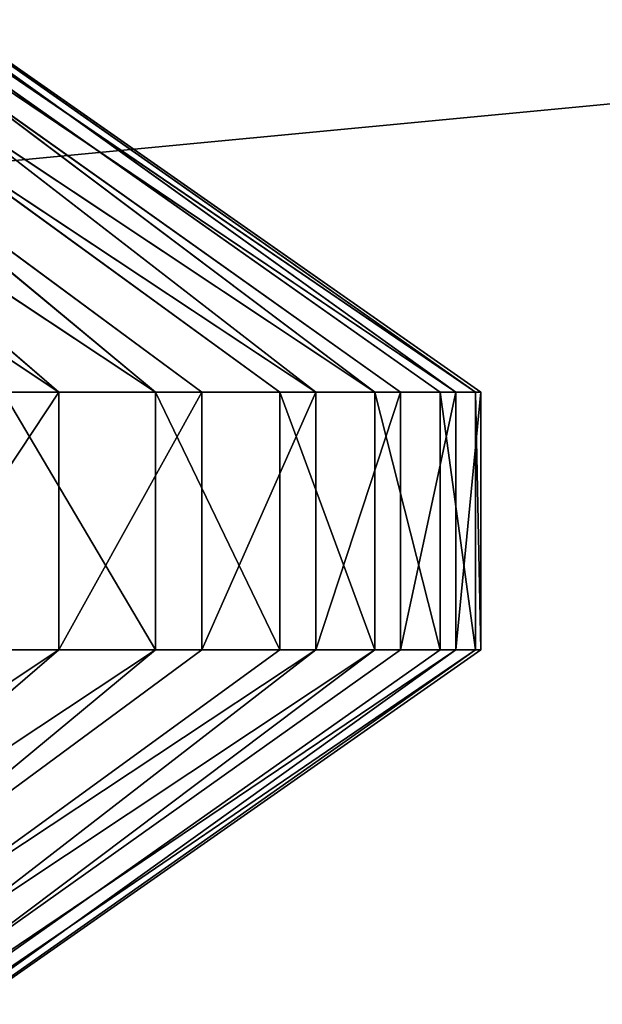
# Model space of a CAD drawing. Extents: x -3 to 171, y 0 to 111.
# Tile 384 of 656: x 30.192 to 30.407, y 89.724 to 90.089. Entities that reach past the tile are written whole.
import ezdxf

# ---------------------------------------------------------------- set-up
doc = ezdxf.new("R2010")
doc.units = 0
doc.header["$LTSCALE"] = 25.4
doc.layers.get('0').update_dxf_attribs({"color": 13, "linetype": 'CONTINUOUS'})

# ---------------------------------------------------------------- blocks, each defined once
blk = doc.blocks.new('MONO-II-BRASS-7782_STL')
at = {"color": 18}
blk.add_line((27.32187, 63.90812, 23.43468), (26.04771, 63.90812, 36.76953), dxfattribs=at)
blk.add_line((27.32187, 63.90812, 23.43468), (26.04771, 63.90812, 36.76953), dxfattribs=at)
at = {"color": 250}
for p, q in [((26.43193, 26.79349, 33.69784), (26.43193, 26.932, 33.64141)), ((26.52742, 26.79349, 33.69784), (26.43193, 26.932, 33.64141)), ((26.43193, 26.79349, 33.69784), (26.43193, 26.932, 33.64141)), ((26.52742, 26.79349, 33.69784), (26.43193, 26.932, 33.64141)), ((26.52742, 26.79349, 33.69784), (26.52742, 26.932, 33.64141)), ((26.52742, 26.79349, 33.69784), (26.52742, 26.932, 33.64141)), ((26.43193, 26.79349, 33.69784), (26.15885, 26.54536, 33.36839)), ((26.43193, 26.79349, 33.69784), (26.15885, 26.54536, 33.36839)), ((26.43193, 26.79349, 33.69784), (26.15885, 26.77145, 33.28599)), ((26.43193, 26.79349, 33.69784), (26.15885, 26.77145, 33.28599)), ((26.43193, 26.65115, 33.74376), (26.43193, 26.79349, 33.69784)), ((26.52742, 26.65115, 33.74376), (26.43193, 26.79349, 33.69784)), ((26.43193, 26.65115, 33.74376), (26.43193, 26.79349, 33.69784)), ((26.52742, 26.65115, 33.74376), (26.43193, 26.79349, 33.69784)), ((26.52742, 26.79349, 33.69784), (26.43193, 26.79349, 33.69784)), ((26.52742, 26.79349, 33.69784), (26.43193, 26.79349, 33.69784)), ((26.52742, 26.65115, 33.74376), (26.52742, 26.79349, 33.69784)), ((26.52742, 26.79349, 33.69784), (26.8005, 26.77145, 33.28599)), ((26.52742, 26.79349, 33.69784), (26.8005, 26.77145, 33.28599)), ((26.52742, 26.79349, 33.69784), (26.8005, 26.54536, 33.36839)), ((26.52742, 26.65115, 33.74376), (26.52742, 26.79349, 33.69784)), ((26.52742, 26.79349, 33.69784), (26.8005, 26.54536, 33.36839)), ((26.43193, 26.65115, 33.74376), (26.15885, 26.54536, 33.36839)), ((26.43193, 26.65115, 33.74376), (26.15885, 26.54536, 33.36839)), ((26.43193, 26.50578, 33.77892), (26.43193, 26.65115, 33.74376)), ((26.52742, 26.50578, 33.77892), (26.43193, 26.65115, 33.74376)), ((26.43193, 26.50578, 33.77892), (26.43193, 26.65115, 33.74376)), ((26.52742, 26.50578, 33.77892), (26.43193, 26.65115, 33.74376)), ((26.52742, 26.65115, 33.74376), (26.43193, 26.65115, 33.74376)), ((26.52742, 26.65115, 33.74376), (26.43193, 26.65115, 33.74376)), ((26.52742, 26.50578, 33.77892), (26.52742, 26.65115, 33.74376)), ((26.52742, 26.65115, 33.74376), (26.8005, 26.54536, 33.36839)), ((26.52742, 26.65115, 33.74376), (26.8005, 26.54536, 33.36839)), ((26.52742, 26.50578, 33.77892), (26.52742, 26.65115, 33.74376)), ((26.43193, 26.50578, 33.77892), (26.15885, 26.54536, 33.36839)), ((26.43193, 26.50578, 33.77892), (26.15885, 26.54536, 33.36839)), ((26.52742, 26.50578, 33.77892), (26.8005, 26.54536, 33.36839)), ((26.52742, 26.50578, 33.77892), (26.8005, 26.54536, 33.36839)), ((26.43193, 26.50578, 33.77892), (26.15885, 26.30952, 33.41616)), ((26.43193, 26.50578, 33.77892), (26.15885, 26.30952, 33.41616)), ((26.43193, 26.35818, 33.80312), (26.43193, 26.50578, 33.77892)), ((26.52742, 26.35818, 33.80312), (26.43193, 26.50578, 33.77892)), ((26.43193, 26.35818, 33.80312), (26.43193, 26.50578, 33.77892)), ((26.52742, 26.35818, 33.80312), (26.43193, 26.50578, 33.77892)), ((26.52742, 26.50578, 33.77892), (26.43193, 26.50578, 33.77892)), ((26.52742, 26.50578, 33.77892), (26.43193, 26.50578, 33.77892)), ((26.52742, 26.35818, 33.80312), (26.52742, 26.50578, 33.77892)), ((26.52742, 26.50578, 33.77892), (26.8005, 26.30952, 33.41616)), ((26.52742, 26.35818, 33.80312), (26.52742, 26.50578, 33.77892)), ((26.52742, 26.50578, 33.77892), (26.8005, 26.30952, 33.41616)), ((26.43193, 26.35818, 33.80312), (26.15885, 26.30952, 33.41616)), ((26.43193, 26.35818, 33.80312), (26.15885, 26.30952, 33.41616)), ((26.43193, 26.20919, 33.81622), (26.43193, 26.35818, 33.80312)), ((26.52742, 26.20919, 33.81622), (26.43193, 26.35818, 33.80312)), ((26.43193, 26.20919, 33.81622), (26.43193, 26.35818, 33.80312)), ((26.52742, 26.20919, 33.81622), (26.43193, 26.35818, 33.80312)), ((26.52742, 26.35818, 33.80312), (26.43193, 26.35818, 33.80312)), ((26.52742, 26.35818, 33.80312), (26.43193, 26.35818, 33.80312)), ((26.52742, 26.20919, 33.81622), (26.52742, 26.35818, 33.80312)), ((26.52742, 26.35818, 33.80312), (26.8005, 26.30952, 33.41616)), ((26.52742, 26.35818, 33.80312), (26.8005, 26.30952, 33.41616)), ((26.52742, 26.20919, 33.81622), (26.52742, 26.35818, 33.80312)), ((26.43193, 26.20919, 33.81622), (26.15885, 26.30952, 33.41616)), ((26.43193, 26.20919, 33.81622), (26.15885, 26.30952, 33.41616)), ((26.52742, 26.20919, 33.81622), (26.8005, 26.30952, 33.41616)), ((26.52742, 26.20919, 33.81622), (26.8005, 26.30952, 33.41616)), ((26.43193, 26.20919, 33.81622), (26.15885, 26.06919, 33.42826)), ((26.43193, 26.20919, 33.81622), (26.15885, 26.06919, 33.42826)), ((26.43193, 26.05964, 33.81815), (26.43193, 26.20919, 33.81622)), ((26.52742, 26.05964, 33.81815), (26.43193, 26.20919, 33.81622)), ((26.43193, 26.05964, 33.81815), (26.43193, 26.20919, 33.81622)), ((26.52742, 26.05964, 33.81815), (26.43193, 26.20919, 33.81622)), ((26.52742, 26.20919, 33.81622), (26.43193, 26.20919, 33.81622)), ((26.52742, 26.20919, 33.81622), (26.43193, 26.20919, 33.81622)), ((26.52742, 26.05964, 33.81815), (26.52742, 26.20919, 33.81622)), ((26.52742, 26.20919, 33.81622), (26.8005, 26.06919, 33.42826)), ((26.52742, 26.05964, 33.81815), (26.52742, 26.20919, 33.81622)), ((26.52742, 26.20919, 33.81622), (26.8005, 26.06919, 33.42826)), ((26.43193, 25.91036, 33.80889), (26.15885, 26.06919, 33.42826)), ((26.43193, 26.05964, 33.81815), (26.15885, 26.06919, 33.42826)), ((26.43193, 25.91036, 33.80889), (26.15885, 26.06919, 33.42826)), ((26.43193, 26.05964, 33.81815), (26.15885, 26.06919, 33.42826)), ((26.52742, 26.05964, 33.81815), (26.8005, 26.06919, 33.42826)), ((26.52742, 26.05964, 33.81815), (26.8005, 26.06919, 33.42826)), ((26.52742, 25.91036, 33.80889), (26.8005, 26.06919, 33.42826)), ((26.52742, 25.91036, 33.80889), (26.8005, 26.06919, 33.42826)), ((26.43193, 25.91036, 33.80889), (26.43193, 26.05964, 33.81815)), ((26.52742, 25.91036, 33.80889), (26.43193, 26.05964, 33.81815)), ((26.43193, 25.91036, 33.80889), (26.43193, 26.05964, 33.81815)), ((26.52742, 25.91036, 33.80889), (26.43193, 26.05964, 33.81815)), ((26.52742, 26.05964, 33.81815), (26.43193, 26.05964, 33.81815)), ((26.52742, 26.05964, 33.81815), (26.43193, 26.05964, 33.81815)), ((26.52742, 25.91036, 33.80889), (26.52742, 26.05964, 33.81815)), ((26.52742, 25.91036, 33.80889), (26.52742, 26.05964, 33.81815)), ((26.43193, 25.91036, 33.80889), (26.15885, 25.82975, 33.40441)), ((26.43193, 25.91036, 33.80889), (26.15885, 25.82975, 33.40441)), ((26.43193, 25.76219, 33.78851), (26.43193, 25.91036, 33.80889)), ((26.52742, 25.76219, 33.78851), (26.43193, 25.91036, 33.80889)), ((26.43193, 25.76219, 33.78851), (26.43193, 25.91036, 33.80889)), ((26.52742, 25.76219, 33.78851), (26.43193, 25.91036, 33.80889)), ((26.52742, 25.91036, 33.80889), (26.43193, 25.91036, 33.80889)), ((26.52742, 25.91036, 33.80889), (26.43193, 25.91036, 33.80889)), ((26.52742, 25.76219, 33.78851), (26.52742, 25.91036, 33.80889)), ((26.52742, 25.91036, 33.80889), (26.8005, 25.82975, 33.40441)), ((26.52742, 25.76219, 33.78851), (26.52742, 25.91036, 33.80889)), ((26.52742, 25.91036, 33.80889), (26.8005, 25.82975, 33.40441)), ((26.43193, 25.61596, 33.75711), (26.15885, 25.82975, 33.40441)), ((26.43193, 25.76219, 33.78851), (26.15885, 25.82975, 33.40441)), ((26.43193, 25.61596, 33.75711), (26.15885, 25.82975, 33.40441)), ((26.43193, 25.76219, 33.78851), (26.15885, 25.82975, 33.40441)), ((26.52742, 25.76219, 33.78851), (26.8005, 25.82975, 33.40441)), ((26.52742, 25.76219, 33.78851), (26.8005, 25.82975, 33.40441)), ((26.52742, 25.61596, 33.75711), (26.8005, 25.82975, 33.40441)), ((26.52742, 25.61596, 33.75711), (26.8005, 25.82975, 33.40441)), ((26.43193, 25.61596, 33.75711), (26.43193, 25.76219, 33.78851)), ((26.52742, 25.61596, 33.75711), (26.43193, 25.76219, 33.78851)), ((26.43193, 25.61596, 33.75711), (26.43193, 25.76219, 33.78851)), ((26.52742, 25.61596, 33.75711), (26.43193, 25.76219, 33.78851)), ((26.52742, 25.76219, 33.78851), (26.43193, 25.76219, 33.78851)), ((26.52742, 25.76219, 33.78851), (26.43193, 25.76219, 33.78851)), ((26.52742, 25.61596, 33.75711), (26.52742, 25.76219, 33.78851)), ((26.52742, 25.61596, 33.75711), (26.52742, 25.76219, 33.78851)), ((26.43193, 25.61596, 33.75711), (26.15885, 25.59653, 33.34513)), ((26.43193, 25.61596, 33.75711), (26.15885, 25.59653, 33.34513)), ((26.43193, 25.47248, 33.71487), (26.43193, 25.61596, 33.75711)), ((26.52742, 25.47248, 33.71487), (26.43193, 25.61596, 33.75711)), ((26.43193, 25.47248, 33.71487), (26.43193, 25.61596, 33.75711)), ((26.52742, 25.47248, 33.71487), (26.43193, 25.61596, 33.75711)), ((26.52742, 25.61596, 33.75711), (26.43193, 25.61596, 33.75711)), ((26.52742, 25.61596, 33.75711), (26.43193, 25.61596, 33.75711)), ((26.52742, 25.47248, 33.71487), (26.52742, 25.61596, 33.75711)), ((26.52742, 25.61596, 33.75711), (26.8005, 25.59653, 33.34513)), ((26.52742, 25.47248, 33.71487), (26.52742, 25.61596, 33.75711)), ((26.52742, 25.61596, 33.75711), (26.8005, 25.59653, 33.34513)), ((26.43193, 25.33256, 33.66203), (26.15885, 25.59653, 33.34513)), ((26.43193, 25.47248, 33.71487), (26.15885, 25.59653, 33.34513)), ((26.43193, 25.33256, 33.66203), (26.15885, 25.59653, 33.34513)), ((26.43193, 25.47248, 33.71487), (26.15885, 25.59653, 33.34513)), ((26.52742, 25.47248, 33.71487), (26.8005, 25.59653, 33.34513)), ((26.52742, 25.47248, 33.71487), (26.8005, 25.59653, 33.34513)), ((26.52742, 25.33256, 33.66203), (26.8005, 25.59653, 33.34513)), ((26.52742, 25.33256, 33.66203), (26.8005, 25.59653, 33.34513)), ((26.43193, 25.33256, 33.66203), (26.43193, 25.47248, 33.71487)), ((26.52742, 25.33256, 33.66203), (26.43193, 25.47248, 33.71487)), ((26.43193, 25.33256, 33.66203), (26.43193, 25.47248, 33.71487)), ((26.52742, 25.33256, 33.66203), (26.43193, 25.47248, 33.71487)), ((26.52742, 25.47248, 33.71487), (26.43193, 25.47248, 33.71487)), ((26.52742, 25.47248, 33.71487), (26.43193, 25.47248, 33.71487)), ((26.52742, 25.33256, 33.66203), (26.52742, 25.47248, 33.71487)), ((26.52742, 25.33256, 33.66203), (26.52742, 25.47248, 33.71487)), ((26.43193, 25.33256, 33.66203), (26.15885, 25.37476, 33.25175)), ((26.43193, 25.33256, 33.66203), (26.15885, 25.37476, 33.25175)), ((26.52742, 25.33256, 33.66203), (26.8005, 25.37476, 33.25175)), ((26.52742, 25.33256, 33.66203), (26.8005, 25.37476, 33.25175)), ((26.43193, 25.19699, 33.59888), (26.43193, 25.33256, 33.66203)), ((26.52742, 25.19699, 33.59888), (26.43193, 25.33256, 33.66203)), ((26.43193, 25.19699, 33.59888), (26.43193, 25.33256, 33.66203)), ((26.52742, 25.19699, 33.59888), (26.43193, 25.33256, 33.66203)), ((26.52742, 25.33256, 33.66203), (26.43193, 25.33256, 33.66203)), ((26.52742, 25.33256, 33.66203), (26.43193, 25.33256, 33.66203)), ((26.52742, 25.19699, 33.59888), (26.52742, 25.33256, 33.66203)), ((26.52742, 25.19699, 33.59888), (26.52742, 25.33256, 33.66203))]:
    blk.add_line(p, q, dxfattribs=at)
at = {"color": 44}
mesh = blk.add_polyface(dxfattribs=at)
corners = [(75.53263, 157.25012, 34.76959), (5.45256, 79.17375, 30.08985), (75.39596, 157.20102, 36.77305)]
mesh.append_faces([[corners[k] for k in face] for face in [(0, 1, 2)]], dxfattribs={"color": 44})
mesh = blk.add_polyface(dxfattribs=at)
corners = [(75.53263, 157.25012, 34.76959), (5.83444, 79.17375, 26.09331), (5.45256, 79.17375, 30.08985)]
mesh.append_faces([[corners[k] for k in face] for face in [(0, 1, 2)]], dxfattribs={"color": 44})
mesh = blk.add_polyface(dxfattribs=at)
corners = [(75.53263, 157.25012, 34.76959), (75.77783, 157.20102, 32.77651), (5.83444, 79.17375, 26.09331)]
mesh.append_faces([[corners[k] for k in face] for face in [(0, 1, 2)]], dxfattribs={"color": 44})
mesh = blk.add_polyface(dxfattribs=at)
corners = [(75.39596, 157.20102, 36.77305), (5.45256, 79.17375, 30.08985), (5.50718, 78.78259, 34.08512)]
mesh.append_faces([[corners[k] for k in face] for face in [(0, 1, 2)]], dxfattribs={"color": 44})
mesh = blk.add_polyface(dxfattribs=at)
corners = [(76.27238, 156.58096, 34.84027), (76.11565, 156.38289, 38.79291), (6.17225, 78.35562, 32.10971)]
mesh.append_faces([[corners[k] for k in face] for face in [(0, 1, 2)]], dxfattribs={"color": 44})
mesh = blk.add_polyface(dxfattribs=at)
corners = [(76.27238, 156.58096, 34.84027), (6.17225, 78.35562, 32.10971), (6.32898, 78.55368, 28.15708)]
mesh.append_faces([[corners[k] for k in face] for face in [(0, 1, 2)]], dxfattribs={"color": 44})
mesh = blk.add_polyface(dxfattribs=at)
corners = [(76.27238, 156.58096, 34.84027), (6.32898, 78.55368, 28.15708), (76.86701, 156.38289, 30.92949)]
mesh.append_faces([[corners[k] for k in face] for face in [(0, 1, 2)]], dxfattribs={"color": 44})
mesh = blk.add_polyface(dxfattribs=at)
corners = [(76.11565, 156.38289, 38.79291), (6.45693, 77.76586, 36.01589), (6.17225, 78.35562, 32.10971)]
mesh.append_faces([[corners[k] for k in face] for face in [(0, 1, 2)]], dxfattribs={"color": 44})
at = {"color": 18}
mesh = blk.add_polyface(dxfattribs=at)
corners = [(34.14344, 52.79096, 37.84668), (7.28828, 77.44234, 31.09245), (7.4386, 77.54994, 28.2631)]
mesh.append_faces([[corners[k] for k in face] for face in [(0, 1, 2)]], dxfattribs={"color": 18})
mesh = blk.add_polyface(dxfattribs=at)
corners = [(34.14344, 52.79096, 37.84668), (7.4386, 77.54994, 28.2631), (7.82681, 77.44234, 25.45649)]
mesh.append_faces([[corners[k] for k in face] for face in [(0, 1, 2)]], dxfattribs={"color": 18})
mesh = blk.add_polyface(dxfattribs=at)
corners = [(34.14344, 52.79096, 37.84668), (7.37778, 77.12095, 33.90813), (7.28828, 77.44234, 31.09245)]
mesh.append_faces([[corners[k] for k in face] for face in [(0, 1, 2)]], dxfattribs={"color": 18})
mesh = blk.add_polyface(dxfattribs=at)
corners = [(34.14344, 52.79096, 37.84668), (7.82681, 77.44234, 25.45649), (8.4479, 77.12095, 22.7087)]
mesh.append_faces([[corners[k] for k in face] for face in [(0, 1, 2)]], dxfattribs={"color": 18})
mesh = blk.add_polyface(dxfattribs=at)
corners = [(34.14344, 52.79096, 37.84668), (8.4479, 77.12095, 22.7087), (9.2939, 76.58989, 20.0551)]
mesh.append_faces([[corners[k] for k in face] for face in [(0, 1, 2)]], dxfattribs={"color": 18})
mesh = blk.add_polyface(dxfattribs=at)
corners = [(34.14344, 52.79096, 37.84668), (9.2939, 76.58989, 20.0551), (35.47509, 52.79096, 23.91015)]
mesh.append_faces([[corners[k] for k in face] for face in [(0, 1, 2)]], dxfattribs={"color": 18})
mesh = blk.add_polyface(dxfattribs=at)
corners = [(26.04771, 63.90812, 36.76953), (26.6445, 64.64211, 21.95425), (22.36652, 69.16446, 13.92668)]
mesh.append_faces([[corners[k] for k in face] for face in [(0, 1, 2)]], dxfattribs={"color": 18})
mesh = blk.add_polyface(dxfattribs=at)
corners = [(26.04771, 63.90812, 36.76953), (26.8875, 64.3538, 22.77726), (26.6445, 64.64211, 21.95425)]
mesh.append_faces([[corners[k] for k in face] for face in [(0, 1, 2)]], dxfattribs={"color": 18})
mesh = blk.add_polyface(dxfattribs=at)
corners = [(26.04771, 63.90812, 36.76953), (27.32187, 63.90812, 23.43468), (26.8875, 64.3538, 22.77726)]
mesh.append_faces([[corners[k] for k in face] for face in [(0, 1, 2)]], dxfattribs={"color": 18})
mesh = blk.add_polyface(dxfattribs=at)
corners = [(26.04771, 63.90812, 36.76953), (26.69556, 63.35337, 36.46613), (27.32187, 63.90812, 23.43468)]
mesh.append_faces([[corners[k] for k in face] for face in [(0, 1, 2)]], dxfattribs={"color": 18})
at = {"color": 250}
mesh = blk.add_polyface(dxfattribs=at)
corners = [(26.25039, 41.60865, 171.81874), (33.92861, 41.60865, 34.69164), (33.55039, 41.60865, 31.81875)]
mesh.append_faces([[corners[k] for k in face] for face in [(0, 1, 2)]], dxfattribs={"color": 250})
mesh = blk.add_polyface(dxfattribs=at)
corners = [(26.25039, 41.60865, 171.81874), (33.55039, 41.60865, 31.81875), (26.25039, 41.60865, 1.81875)]
mesh.append_faces([[corners[k] for k in face] for face in [(0, 1, 2)]], dxfattribs={"color": 250})
mesh = blk.add_polyface(dxfattribs=at)
corners = [(26.25039, 40.80865, 171.81874), (26.25039, 40.80865, 1.81875), (33.55039, 40.80865, 31.81875)]
mesh.append_faces([[corners[k] for k in face] for face in [(0, 1, 2)]], dxfattribs={"color": 250})
mesh = blk.add_polyface(dxfattribs=at)
corners = [(26.25039, 40.80865, 171.81874), (33.55039, 40.80865, 31.81875), (33.92861, 40.80865, 34.69164)]
mesh.append_faces([[corners[k] for k in face] for face in [(0, 1, 2)]], dxfattribs={"color": 250})
mesh = blk.add_polyface(dxfattribs=at)
corners = [(26.43193, 26.932, 33.64141), (26.15885, 26.77145, 33.28599), (26.43193, 26.79349, 33.69784)]
mesh.append_faces([[corners[k] for k in face] for face in [(0, 1, 2)]], dxfattribs={"color": 250})
mesh = blk.add_polyface(dxfattribs=at)
corners = [(26.52742, 26.79349, 33.69784), (26.43193, 26.932, 33.64141), (26.43193, 26.79349, 33.69784)]
mesh.append_faces([[corners[k] for k in face] for face in [(0, 1, 2)]], dxfattribs={"color": 250})
mesh = blk.add_polyface(dxfattribs=at)
corners = [(26.52742, 26.932, 33.64141), (26.43193, 26.932, 33.64141), (26.52742, 26.79349, 33.69784)]
mesh.append_faces([[corners[k] for k in face] for face in [(0, 1, 2)]], dxfattribs={"color": 250})
mesh = blk.add_polyface(dxfattribs=at)
corners = [(26.52742, 26.932, 33.64141), (26.52742, 26.79349, 33.69784), (26.8005, 26.77145, 33.28599)]
mesh.append_faces([[corners[k] for k in face] for face in [(0, 1, 2)]], dxfattribs={"color": 250})
mesh = blk.add_polyface(dxfattribs=at)
corners = [(26.43193, 26.79349, 33.69784), (26.15885, 26.54536, 33.36839), (26.43193, 26.65115, 33.74376)]
mesh.append_faces([[corners[k] for k in face] for face in [(0, 1, 2)]], dxfattribs={"color": 250})
mesh = blk.add_polyface(dxfattribs=at)
corners = [(26.43193, 26.79349, 33.69784), (26.15885, 26.77145, 33.28599), (26.15885, 26.54536, 33.36839)]
mesh.append_faces([[corners[k] for k in face] for face in [(0, 1, 2)]], dxfattribs={"color": 250})
mesh = blk.add_polyface(dxfattribs=at)
corners = [(26.52742, 26.65115, 33.74376), (26.43193, 26.79349, 33.69784), (26.43193, 26.65115, 33.74376)]
mesh.append_faces([[corners[k] for k in face] for face in [(0, 1, 2)]], dxfattribs={"color": 250})
mesh = blk.add_polyface(dxfattribs=at)
corners = [(26.52742, 26.79349, 33.69784), (26.43193, 26.79349, 33.69784), (26.52742, 26.65115, 33.74376)]
mesh.append_faces([[corners[k] for k in face] for face in [(0, 1, 2)]], dxfattribs={"color": 250})
mesh = blk.add_polyface(dxfattribs=at)
corners = [(26.52742, 26.79349, 33.69784), (26.8005, 26.54536, 33.36839), (26.8005, 26.77145, 33.28599)]
mesh.append_faces([[corners[k] for k in face] for face in [(0, 1, 2)]], dxfattribs={"color": 250})
mesh = blk.add_polyface(dxfattribs=at)
corners = [(26.52742, 26.79349, 33.69784), (26.52742, 26.65115, 33.74376), (26.8005, 26.54536, 33.36839)]
mesh.append_faces([[corners[k] for k in face] for face in [(0, 1, 2)]], dxfattribs={"color": 250})
mesh = blk.add_polyface(dxfattribs=at)
corners = [(26.43193, 26.65115, 33.74376), (26.15885, 26.54536, 33.36839), (26.43193, 26.50578, 33.77892)]
mesh.append_faces([[corners[k] for k in face] for face in [(0, 1, 2)]], dxfattribs={"color": 250})
mesh = blk.add_polyface(dxfattribs=at)
corners = [(26.52742, 26.50578, 33.77892), (26.43193, 26.65115, 33.74376), (26.43193, 26.50578, 33.77892)]
mesh.append_faces([[corners[k] for k in face] for face in [(0, 1, 2)]], dxfattribs={"color": 250})
mesh = blk.add_polyface(dxfattribs=at)
corners = [(26.52742, 26.65115, 33.74376), (26.43193, 26.65115, 33.74376), (26.52742, 26.50578, 33.77892)]
mesh.append_faces([[corners[k] for k in face] for face in [(0, 1, 2)]], dxfattribs={"color": 250})
mesh = blk.add_polyface(dxfattribs=at)
corners = [(26.52742, 26.65115, 33.74376), (26.52742, 26.50578, 33.77892), (26.8005, 26.54536, 33.36839)]
mesh.append_faces([[corners[k] for k in face] for face in [(0, 1, 2)]], dxfattribs={"color": 250})
mesh = blk.add_polyface(dxfattribs=at)
corners = [(26.15885, 26.54536, 33.36839), (26.15885, 26.30952, 33.41616), (26.43193, 26.50578, 33.77892)]
mesh.append_faces([[corners[k] for k in face] for face in [(0, 1, 2)]], dxfattribs={"color": 250})
mesh = blk.add_polyface(dxfattribs=at)
corners = [(26.8005, 26.54536, 33.36839), (26.52742, 26.50578, 33.77892), (26.8005, 26.30952, 33.41616)]
mesh.append_faces([[corners[k] for k in face] for face in [(0, 1, 2)]], dxfattribs={"color": 250})
mesh = blk.add_polyface(dxfattribs=at)
corners = [(26.43193, 26.50578, 33.77892), (26.15885, 26.30952, 33.41616), (26.43193, 26.35818, 33.80312)]
mesh.append_faces([[corners[k] for k in face] for face in [(0, 1, 2)]], dxfattribs={"color": 250})
mesh = blk.add_polyface(dxfattribs=at)
corners = [(26.52742, 26.35818, 33.80312), (26.43193, 26.50578, 33.77892), (26.43193, 26.35818, 33.80312)]
mesh.append_faces([[corners[k] for k in face] for face in [(0, 1, 2)]], dxfattribs={"color": 250})
mesh = blk.add_polyface(dxfattribs=at)
corners = [(26.52742, 26.50578, 33.77892), (26.43193, 26.50578, 33.77892), (26.52742, 26.35818, 33.80312)]
mesh.append_faces([[corners[k] for k in face] for face in [(0, 1, 2)]], dxfattribs={"color": 250})
mesh = blk.add_polyface(dxfattribs=at)
corners = [(26.52742, 26.50578, 33.77892), (26.52742, 26.35818, 33.80312), (26.8005, 26.30952, 33.41616)]
mesh.append_faces([[corners[k] for k in face] for face in [(0, 1, 2)]], dxfattribs={"color": 250})
mesh = blk.add_polyface(dxfattribs=at)
corners = [(26.43193, 26.35818, 33.80312), (26.15885, 26.30952, 33.41616), (26.43193, 26.20919, 33.81622)]
mesh.append_faces([[corners[k] for k in face] for face in [(0, 1, 2)]], dxfattribs={"color": 250})
mesh = blk.add_polyface(dxfattribs=at)
corners = [(26.52742, 26.20919, 33.81622), (26.43193, 26.35818, 33.80312), (26.43193, 26.20919, 33.81622)]
mesh.append_faces([[corners[k] for k in face] for face in [(0, 1, 2)]], dxfattribs={"color": 250})
mesh = blk.add_polyface(dxfattribs=at)
corners = [(26.52742, 26.35818, 33.80312), (26.43193, 26.35818, 33.80312), (26.52742, 26.20919, 33.81622)]
mesh.append_faces([[corners[k] for k in face] for face in [(0, 1, 2)]], dxfattribs={"color": 250})
mesh = blk.add_polyface(dxfattribs=at)
corners = [(26.52742, 26.35818, 33.80312), (26.52742, 26.20919, 33.81622), (26.8005, 26.30952, 33.41616)]
mesh.append_faces([[corners[k] for k in face] for face in [(0, 1, 2)]], dxfattribs={"color": 250})
mesh = blk.add_polyface(dxfattribs=at)
corners = [(26.15885, 26.30952, 33.41616), (26.15885, 26.06919, 33.42826), (26.43193, 26.20919, 33.81622)]
mesh.append_faces([[corners[k] for k in face] for face in [(0, 1, 2)]], dxfattribs={"color": 250})
mesh = blk.add_polyface(dxfattribs=at)
corners = [(26.8005, 26.30952, 33.41616), (26.52742, 26.20919, 33.81622), (26.8005, 26.06919, 33.42826)]
mesh.append_faces([[corners[k] for k in face] for face in [(0, 1, 2)]], dxfattribs={"color": 250})
mesh = blk.add_polyface(dxfattribs=at)
corners = [(26.43193, 26.20919, 33.81622), (26.15885, 26.06919, 33.42826), (26.43193, 26.05964, 33.81815)]
mesh.append_faces([[corners[k] for k in face] for face in [(0, 1, 2)]], dxfattribs={"color": 250})
mesh = blk.add_polyface(dxfattribs=at)
corners = [(26.52742, 26.05964, 33.81815), (26.43193, 26.20919, 33.81622), (26.43193, 26.05964, 33.81815)]
mesh.append_faces([[corners[k] for k in face] for face in [(0, 1, 2)]], dxfattribs={"color": 250})
mesh = blk.add_polyface(dxfattribs=at)
corners = [(26.52742, 26.20919, 33.81622), (26.43193, 26.20919, 33.81622), (26.52742, 26.05964, 33.81815)]
mesh.append_faces([[corners[k] for k in face] for face in [(0, 1, 2)]], dxfattribs={"color": 250})
mesh = blk.add_polyface(dxfattribs=at)
corners = [(26.52742, 26.20919, 33.81622), (26.52742, 26.05964, 33.81815), (26.8005, 26.06919, 33.42826)]
mesh.append_faces([[corners[k] for k in face] for face in [(0, 1, 2)]], dxfattribs={"color": 250})
mesh = blk.add_polyface(dxfattribs=at)
corners = [(26.15885, 26.06919, 33.42826), (26.15885, 25.82975, 33.40441), (26.43193, 25.91036, 33.80889)]
mesh.append_faces([[corners[k] for k in face] for face in [(0, 1, 2)]], dxfattribs={"color": 250})
mesh = blk.add_polyface(dxfattribs=at)
corners = [(26.15885, 26.06919, 33.42826), (26.43193, 25.91036, 33.80889), (26.43193, 26.05964, 33.81815)]
mesh.append_faces([[corners[k] for k in face] for face in [(0, 1, 2)]], dxfattribs={"color": 250})
mesh = blk.add_polyface(dxfattribs=at)
corners = [(26.8005, 26.06919, 33.42826), (26.52742, 26.05964, 33.81815), (26.52742, 25.91036, 33.80889)]
mesh.append_faces([[corners[k] for k in face] for face in [(0, 1, 2)]], dxfattribs={"color": 250})
mesh = blk.add_polyface(dxfattribs=at)
corners = [(26.8005, 26.06919, 33.42826), (26.52742, 25.91036, 33.80889), (26.8005, 25.82975, 33.40441)]
mesh.append_faces([[corners[k] for k in face] for face in [(0, 1, 2)]], dxfattribs={"color": 250})
mesh = blk.add_polyface(dxfattribs=at)
corners = [(26.52742, 25.91036, 33.80889), (26.43193, 26.05964, 33.81815), (26.43193, 25.91036, 33.80889)]
mesh.append_faces([[corners[k] for k in face] for face in [(0, 1, 2)]], dxfattribs={"color": 250})
mesh = blk.add_polyface(dxfattribs=at)
corners = [(26.52742, 26.05964, 33.81815), (26.43193, 26.05964, 33.81815), (26.52742, 25.91036, 33.80889)]
mesh.append_faces([[corners[k] for k in face] for face in [(0, 1, 2)]], dxfattribs={"color": 250})
mesh = blk.add_polyface(dxfattribs=at)
corners = [(26.43193, 25.91036, 33.80889), (26.15885, 25.82975, 33.40441), (26.43193, 25.76219, 33.78851)]
mesh.append_faces([[corners[k] for k in face] for face in [(0, 1, 2)]], dxfattribs={"color": 250})
mesh = blk.add_polyface(dxfattribs=at)
corners = [(26.52742, 25.76219, 33.78851), (26.43193, 25.91036, 33.80889), (26.43193, 25.76219, 33.78851)]
mesh.append_faces([[corners[k] for k in face] for face in [(0, 1, 2)]], dxfattribs={"color": 250})
mesh = blk.add_polyface(dxfattribs=at)
corners = [(26.52742, 25.91036, 33.80889), (26.43193, 25.91036, 33.80889), (26.52742, 25.76219, 33.78851)]
mesh.append_faces([[corners[k] for k in face] for face in [(0, 1, 2)]], dxfattribs={"color": 250})
mesh = blk.add_polyface(dxfattribs=at)
corners = [(26.52742, 25.91036, 33.80889), (26.52742, 25.76219, 33.78851), (26.8005, 25.82975, 33.40441)]
mesh.append_faces([[corners[k] for k in face] for face in [(0, 1, 2)]], dxfattribs={"color": 250})
mesh = blk.add_polyface(dxfattribs=at)
corners = [(26.15885, 25.82975, 33.40441), (26.15885, 25.59653, 33.34513), (26.43193, 25.61596, 33.75711)]
mesh.append_faces([[corners[k] for k in face] for face in [(0, 1, 2)]], dxfattribs={"color": 250})
mesh = blk.add_polyface(dxfattribs=at)
corners = [(26.15885, 25.82975, 33.40441), (26.43193, 25.61596, 33.75711), (26.43193, 25.76219, 33.78851)]
mesh.append_faces([[corners[k] for k in face] for face in [(0, 1, 2)]], dxfattribs={"color": 250})
mesh = blk.add_polyface(dxfattribs=at)
corners = [(26.8005, 25.82975, 33.40441), (26.52742, 25.76219, 33.78851), (26.52742, 25.61596, 33.75711)]
mesh.append_faces([[corners[k] for k in face] for face in [(0, 1, 2)]], dxfattribs={"color": 250})
mesh = blk.add_polyface(dxfattribs=at)
corners = [(26.8005, 25.82975, 33.40441), (26.52742, 25.61596, 33.75711), (26.8005, 25.59653, 33.34513)]
mesh.append_faces([[corners[k] for k in face] for face in [(0, 1, 2)]], dxfattribs={"color": 250})
mesh = blk.add_polyface(dxfattribs=at)
corners = [(26.52742, 25.61596, 33.75711), (26.43193, 25.76219, 33.78851), (26.43193, 25.61596, 33.75711)]
mesh.append_faces([[corners[k] for k in face] for face in [(0, 1, 2)]], dxfattribs={"color": 250})
mesh = blk.add_polyface(dxfattribs=at)
corners = [(26.52742, 25.76219, 33.78851), (26.43193, 25.76219, 33.78851), (26.52742, 25.61596, 33.75711)]
mesh.append_faces([[corners[k] for k in face] for face in [(0, 1, 2)]], dxfattribs={"color": 250})
mesh = blk.add_polyface(dxfattribs=at)
corners = [(26.43193, 25.61596, 33.75711), (26.15885, 25.59653, 33.34513), (26.43193, 25.47248, 33.71487)]
mesh.append_faces([[corners[k] for k in face] for face in [(0, 1, 2)]], dxfattribs={"color": 250})
mesh = blk.add_polyface(dxfattribs=at)
corners = [(26.52742, 25.47248, 33.71487), (26.43193, 25.61596, 33.75711), (26.43193, 25.47248, 33.71487)]
mesh.append_faces([[corners[k] for k in face] for face in [(0, 1, 2)]], dxfattribs={"color": 250})
mesh = blk.add_polyface(dxfattribs=at)
corners = [(26.52742, 25.61596, 33.75711), (26.43193, 25.61596, 33.75711), (26.52742, 25.47248, 33.71487)]
mesh.append_faces([[corners[k] for k in face] for face in [(0, 1, 2)]], dxfattribs={"color": 250})
mesh = blk.add_polyface(dxfattribs=at)
corners = [(26.52742, 25.61596, 33.75711), (26.52742, 25.47248, 33.71487), (26.8005, 25.59653, 33.34513)]
mesh.append_faces([[corners[k] for k in face] for face in [(0, 1, 2)]], dxfattribs={"color": 250})
mesh = blk.add_polyface(dxfattribs=at)
corners = [(26.15885, 25.59653, 33.34513), (26.15885, 25.37476, 33.25175), (26.43193, 25.33256, 33.66203)]
mesh.append_faces([[corners[k] for k in face] for face in [(0, 1, 2)]], dxfattribs={"color": 250})
mesh = blk.add_polyface(dxfattribs=at)
corners = [(26.15885, 25.59653, 33.34513), (26.43193, 25.33256, 33.66203), (26.43193, 25.47248, 33.71487)]
mesh.append_faces([[corners[k] for k in face] for face in [(0, 1, 2)]], dxfattribs={"color": 250})
mesh = blk.add_polyface(dxfattribs=at)
corners = [(26.8005, 25.59653, 33.34513), (26.52742, 25.47248, 33.71487), (26.52742, 25.33256, 33.66203)]
mesh.append_faces([[corners[k] for k in face] for face in [(0, 1, 2)]], dxfattribs={"color": 250})
mesh = blk.add_polyface(dxfattribs=at)
corners = [(26.8005, 25.59653, 33.34513), (26.52742, 25.33256, 33.66203), (26.8005, 25.37476, 33.25175)]
mesh.append_faces([[corners[k] for k in face] for face in [(0, 1, 2)]], dxfattribs={"color": 250})
mesh = blk.add_polyface(dxfattribs=at)
corners = [(26.52742, 25.33256, 33.66203), (26.43193, 25.47248, 33.71487), (26.43193, 25.33256, 33.66203)]
mesh.append_faces([[corners[k] for k in face] for face in [(0, 1, 2)]], dxfattribs={"color": 250})
mesh = blk.add_polyface(dxfattribs=at)
corners = [(26.52742, 25.47248, 33.71487), (26.43193, 25.47248, 33.71487), (26.52742, 25.33256, 33.66203)]
mesh.append_faces([[corners[k] for k in face] for face in [(0, 1, 2)]], dxfattribs={"color": 250})
mesh = blk.add_polyface(dxfattribs=at)
corners = [(26.15885, 25.37476, 33.25175), (26.43193, 25.19699, 33.59888), (26.43193, 25.33256, 33.66203)]
mesh.append_faces([[corners[k] for k in face] for face in [(0, 1, 2)]], dxfattribs={"color": 250})
mesh = blk.add_polyface(dxfattribs=at)
corners = [(26.8005, 25.37476, 33.25175), (26.52742, 25.33256, 33.66203), (26.52742, 25.19699, 33.59888)]
mesh.append_faces([[corners[k] for k in face] for face in [(0, 1, 2)]], dxfattribs={"color": 250})
mesh = blk.add_polyface(dxfattribs=at)
corners = [(26.52742, 25.19699, 33.59888), (26.43193, 25.33256, 33.66203), (26.43193, 25.19699, 33.59888)]
mesh.append_faces([[corners[k] for k in face] for face in [(0, 1, 2)]], dxfattribs={"color": 250})
mesh = blk.add_polyface(dxfattribs=at)
corners = [(26.52742, 25.33256, 33.66203), (26.43193, 25.33256, 33.66203), (26.52742, 25.19699, 33.59888)]
mesh.append_faces([[corners[k] for k in face] for face in [(0, 1, 2)]], dxfattribs={"color": 250})

msp = doc.modelspace()

# ---------------------------------------------------------------- block references
at = {"color": 0, "extrusion": (1, -2.77556e-16, -4.74447e-16), "rotation": 180}
msp.add_blockref('MONO-II-BRASS-7782_STL', (116.38281, 158.03908, -3.45579), dxfattribs=at)

doc.saveas('drawing.dxf')
